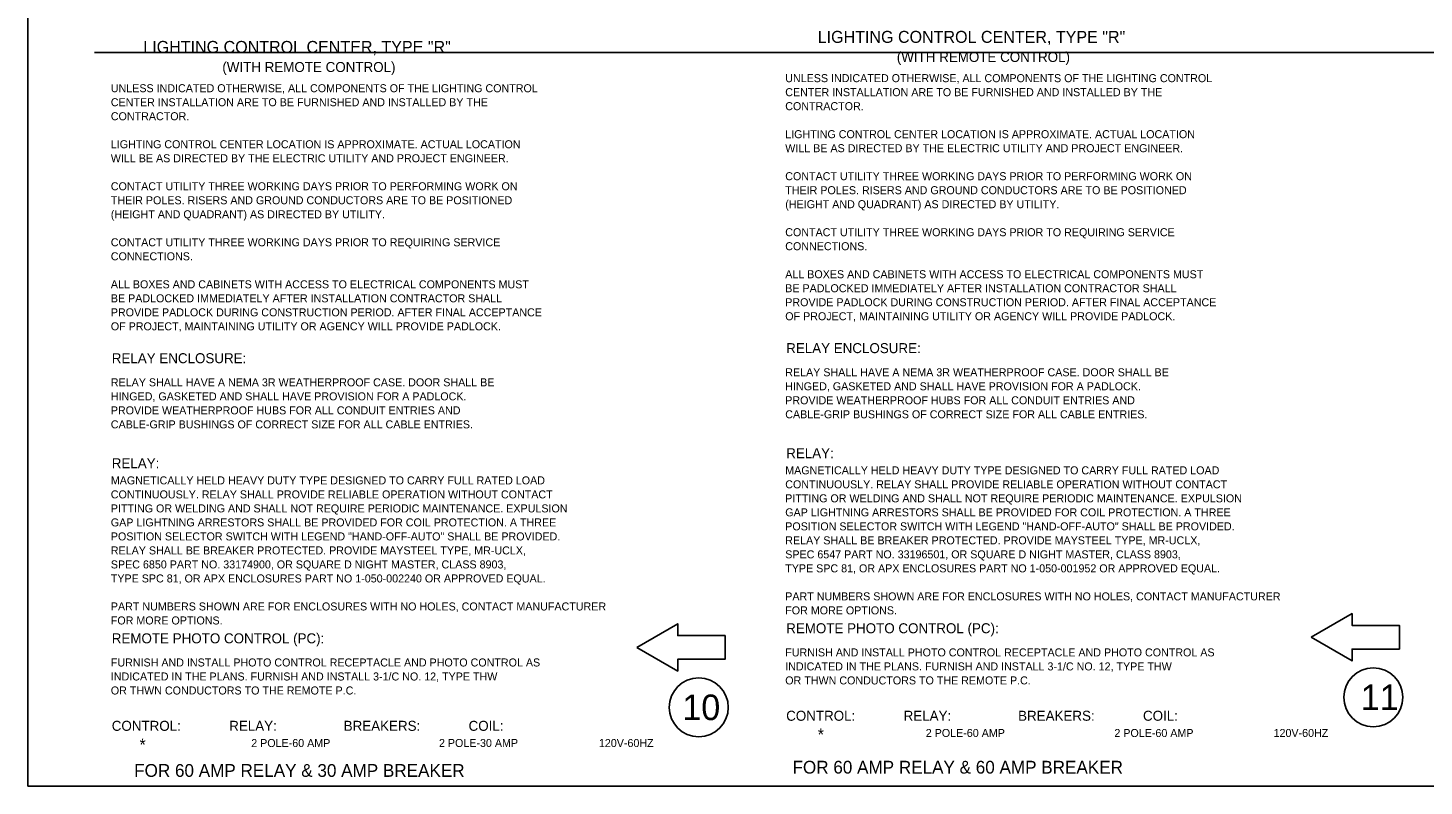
# Model space of a CAD drawing. Extents: x 100006 to 118406, y 96592 to 102182.
# Drawn here: x 100006 to 102099, y 96681 to 97818 of the extents above; entities that cross this region are included whole.
import ezdxf

# ---------------------------------------------------------------- set-up
doc = ezdxf.new("R2010")
doc.units = 0
for name, color, linetype in [('Default', 7, 'Continuous'), ('Level 1', 7, 'Continuous'), ('Level 7', 7, 'Continuous'), ('Level 9', 7, 'Continuous')]:
    doc.layers.add(name, color=color, linetype=linetype)

msp = doc.modelspace()

# ---------------------------------------------------------------- linework, layer by layer
at = {"layer": 'Default'}
msp.add_lwpolyline([(100006.1, 98880.7), (103205.8, 98880.7), (103205.8, 96681.1), (100006.1, 96681.1)], close=True, dxfattribs=at)
at = {"layer": 'Level 1'}
msp.add_line((100105.9, 97780.9), (103105.9, 97780.9), dxfattribs=at)
at = {"layer": 'Level 9'}
for points in [[(100918.9, 96889), (100980.4, 96853.6), (100980.4, 96871.3), (101051.3, 96871.3), (101051.3, 96906.8), (100980.4, 96906.8), (100980.4, 96924.5)], [(101930.2, 96904.1), (101991.6, 96868.7), (101991.6, 96886.4), (102062.5, 96886.4), (102062.5, 96921.9), (101991.6, 96921.9), (101991.6, 96939.6)]]:
    msp.add_lwpolyline(points, close=True, dxfattribs=at)
for centre in [(101012, 96799.1), (102023.2, 96814.2)]:
    msp.add_circle(centre, 44.2, dxfattribs=at)

# ---------------------------------------------------------------- texts
at = {"layer": 'Level 7'}
for s, height, p in [('LIGHTING CONTROL CENTER, TYPE "R"', 18, (101190.3, 97795.4)), ('LIGHTING CONTROL CENTER, TYPE "R"', 18, (100179.1, 97780.3)), ('(WITH REMOTE CONTROL)', 15, (101308.9, 97766.8)), ('(WITH REMOTE CONTROL)', 15, (100297.6, 97751.7)), ('UNLESS INDICATED OTHERWISE, ALL COMPONENTS OF THE LIGHTING CONTROL', 12, (101141.6, 97736.5)), ('UNLESS INDICATED OTHERWISE, ALL COMPONENTS OF THE LIGHTING CONTROL', 12, (100130.4, 97721.4)), ('CENTER INSTALLATION ARE TO BE FURNISHED AND INSTALLED BY THE', 12, (101141.6, 97715.5)), ('CENTER INSTALLATION ARE TO BE FURNISHED AND INSTALLED BY THE', 12, (100130.4, 97700.4)), ('CONTRACTOR.', 12, (101141.6, 97694.5)), ('CONTRACTOR.', 12, (100130.4, 97679.4)), ('LIGHTING CONTROL CENTER LOCATION IS APPROXIMATE. ACTUAL LOCATION', 12, (101141.6, 97652.5)), ('LIGHTING CONTROL CENTER LOCATION IS APPROXIMATE. ACTUAL LOCATION', 12, (100130.4, 97637.4)), ('WILL BE AS DIRECTED BY THE ELECTRIC UTILITY AND PROJECT ENGINEER.', 12, (101141.6, 97631.5)), ('WILL BE AS DIRECTED BY THE ELECTRIC UTILITY AND PROJECT ENGINEER.', 12, (100130.4, 97616.4)), ('CONTACT UTILITY THREE WORKING DAYS PRIOR TO PERFORMING WORK ON', 12, (101141.6, 97589.5)), ('CONTACT UTILITY THREE WORKING DAYS PRIOR TO PERFORMING WORK ON', 12, (100130.4, 97574.4)), ('THEIR POLES. RISERS AND GROUND CONDUCTORS ARE TO BE POSITIONED', 12, (101141.6, 97568.5)), ('THEIR POLES. RISERS AND GROUND CONDUCTORS ARE TO BE POSITIONED', 12, (100130.4, 97553.4)), ('(HEIGHT AND QUADRANT) AS DIRECTED BY UTILITY.', 12, (101141.6, 97547.5)), ('(HEIGHT AND QUADRANT) AS DIRECTED BY UTILITY.', 12, (100130.4, 97532.4)), ('CONTACT UTILITY THREE WORKING DAYS PRIOR TO REQUIRING SERVICE', 12, (101141.6, 97505.5)), ('CONTACT UTILITY THREE WORKING DAYS PRIOR TO REQUIRING SERVICE', 12, (100130.4, 97490.4)), ('CONNECTIONS.', 12, (101141.6, 97484.5)), ('CONNECTIONS.', 12, (100130.4, 97469.4)), ('ALL BOXES AND CABINETS WITH ACCESS TO ELECTRICAL COMPONENTS MUST', 12, (101141.6, 97442.5)), ('ALL BOXES AND CABINETS WITH ACCESS TO ELECTRICAL COMPONENTS MUST', 12, (100130.4, 97427.4)), ('BE PADLOCKED IMMEDIATELY AFTER INSTALLATION CONTRACTOR SHALL', 12, (101141.6, 97421.5)), ('BE PADLOCKED IMMEDIATELY AFTER INSTALLATION CONTRACTOR SHALL', 12, (100130.4, 97406.4)), ('PROVIDE PADLOCK DURING CONSTRUCTION PERIOD. AFTER FINAL ACCEPTANCE', 12, (101141.6, 97400.5)), ('PROVIDE PADLOCK DURING CONSTRUCTION PERIOD. AFTER FINAL ACCEPTANCE', 12, (100130.4, 97385.4)), ('OF PROJECT, MAINTAINING UTILITY OR AGENCY WILL PROVIDE PADLOCK.', 12, (101141.6, 97379.5)), ('OF PROJECT, MAINTAINING UTILITY OR AGENCY WILL PROVIDE PADLOCK.', 12, (100130.4, 97364.4)), ('RELAY ENCLOSURE:', 15, (101143, 97330.2)), ('RELAY ENCLOSURE:', 15, (100131.8, 97315.1)), ('RELAY SHALL HAVE A NEMA 3R WEATHERPROOF CASE. DOOR SHALL BE', 12, (101141.6, 97295.5)), ('RELAY SHALL HAVE A NEMA 3R WEATHERPROOF CASE. DOOR SHALL BE', 12, (100130.4, 97280.4)), ('HINGED, GASKETED AND SHALL HAVE PROVISION FOR A PADLOCK.', 12, (101141.6, 97274.5)), ('HINGED, GASKETED AND SHALL HAVE PROVISION FOR A PADLOCK.', 12, (100130.4, 97259.4)), ('PROVIDE WEATHERPROOF HUBS FOR ALL CONDUIT ENTRIES AND', 12, (101141.6, 97253.5)), ('PROVIDE WEATHERPROOF HUBS FOR ALL CONDUIT ENTRIES AND', 12, (100130.4, 97238.4)), ('CABLE-GRIP BUSHINGS OF CORRECT SIZE FOR ALL CABLE ENTRIES.', 12, (101141.6, 97232.5)), ('CABLE-GRIP BUSHINGS OF CORRECT SIZE FOR ALL CABLE ENTRIES.', 12, (100130.4, 97217.4)), ('RELAY:', 15, (101143, 97172.7)), ('RELAY:', 15, (100131.8, 97157.6)), ('MAGNETICALLY HELD HEAVY DUTY TYPE DESIGNED TO CARRY FULL RATED LOAD ', 12, (101141.6, 97148.5)), ('MAGNETICALLY HELD HEAVY DUTY TYPE DESIGNED TO CARRY FULL RATED LOAD ', 12, (100130.4, 97133.4)), ('CONTINUOUSLY. RELAY SHALL PROVIDE RELIABLE OPERATION WITHOUT CONTACT ', 12, (101141.6, 97127.5)), ('CONTINUOUSLY. RELAY SHALL PROVIDE RELIABLE OPERATION WITHOUT CONTACT ', 12, (100130.4, 97112.4)), ('PITTING OR WELDING AND SHALL NOT REQUIRE PERIODIC MAINTENANCE. EXPULSION ', 12, (101141.6, 97106.5)), ('PITTING OR WELDING AND SHALL NOT REQUIRE PERIODIC MAINTENANCE. EXPULSION ', 12, (100130.4, 97091.4)), ('GAP LIGHTNING ARRESTORS SHALL BE PROVIDED FOR COIL PROTECTION. A THREE ', 12, (101141.6, 97085.5)), ('GAP LIGHTNING ARRESTORS SHALL BE PROVIDED FOR COIL PROTECTION. A THREE ', 12, (100130.4, 97070.4)), ('POSITION SELECTOR SWITCH WITH LEGEND "HAND-OFF-AUTO" SHALL BE PROVIDED.  ', 12, (101141.6, 97064.5)), ('POSITION SELECTOR SWITCH WITH LEGEND "HAND-OFF-AUTO" SHALL BE PROVIDED.  ', 12, (100130.4, 97049.4)), ('RELAY SHALL BE BREAKER PROTECTED. PROVIDE MAYSTEEL TYPE, MR-UCLX,', 12, (101141.6, 97043.5)), ('RELAY SHALL BE BREAKER PROTECTED. PROVIDE MAYSTEEL TYPE, MR-UCLX,', 12, (100130.4, 97028.4)), ('SPEC 6547 PART NO. 33196501, OR SQUARE D NIGHT MASTER, CLASS 8903,', 12, (101141.6, 97022.5)), ('SPEC 6850 PART NO. 33174900, OR SQUARE D NIGHT MASTER, CLASS 8903,', 12, (100130.4, 97007.4)), ('TYPE SPC 81, OR APX ENCLOSURES PART NO 1-050-001952 OR APPROVED EQUAL.', 12, (101141.6, 97001.5)), ('TYPE SPC 81, OR APX ENCLOSURES PART NO 1-050-002240 OR APPROVED EQUAL.', 12, (100130.4, 96986.4)), ('PART NUMBERS SHOWN ARE FOR ENCLOSURES WITH NO HOLES, CONTACT MANUFACTURER', 12, (101141.6, 96959.5)), ('PART NUMBERS SHOWN ARE FOR ENCLOSURES WITH NO HOLES, CONTACT MANUFACTURER', 12, (100130.4, 96944.4)), ('FOR MORE OPTIONS.', 12, (101141.6, 96938.5)), ('FOR MORE OPTIONS.', 12, (100130.4, 96923.4)), ('REMOTE PHOTO CONTROL (PC):', 15, (101143, 96910.2)), ('REMOTE PHOTO CONTROL (PC):', 15, (100131.8, 96895.1)), ('FURNISH AND INSTALL PHOTO CONTROL RECEPTACLE AND PHOTO CONTROL AS', 12, (101141.6, 96875.5)), ('FURNISH AND INSTALL PHOTO CONTROL RECEPTACLE AND PHOTO CONTROL AS', 12, (100130.4, 96860.4)), ('INDICATED IN THE PLANS. FURNISH AND INSTALL 3-1/C NO. 12, TYPE THW ', 12, (101141.6, 96854.5)), ('INDICATED IN THE PLANS. FURNISH AND INSTALL 3-1/C NO. 12, TYPE THW ', 12, (100130.4, 96839.4)), ('OR THWN CONDUCTORS TO THE REMOTE P.C. ', 12, (101141.6, 96833.5)), ('OR THWN CONDUCTORS TO THE REMOTE P.C. ', 12, (100130.4, 96818.4)), ('CONTROL:             RELAY:                  BREAKERS:             COIL:', 15, (100131.8, 96763.9)), ('CONTROL:             RELAY:                  BREAKERS:             COIL:', 15, (101143, 96779)), ('*', 18, (101190.3, 96749.4)), ('2 POLE-60 AMP', 12, (101352.3, 96754.7)), ('2 POLE-60 AMP', 12, (101635.1, 96754.6)), ('120V-60HZ', 12, (101873.8, 96754.7)), ('*', 18, (100173.4, 96734.2)), ('2 POLE-60 AMP', 12, (100340.9, 96739.6)), ('2 POLE-30 AMP', 12, (100622.4, 96739.7)), ('120V-60HZ', 12, (100862.2, 96739.6))]:
    msp.add_text(s, height=height, dxfattribs=at).set_placement(p)
at = {"layer": 'Level 9'}
for s, height, p in [('10', 38.31, (100987.2, 96780)), ('11', 38.31, (102004.6, 96795.1)), ('FOR 60 AMP RELAY & 30 AMP BREAKER', 19.156, (100165.4, 96694.9)), ('FOR 60 AMP RELAY & 60 AMP BREAKER', 19.156, (101152.5, 96699.8))]:
    msp.add_text(s, height=height, dxfattribs=at).set_placement(p)

doc.saveas('drawing.dxf')
